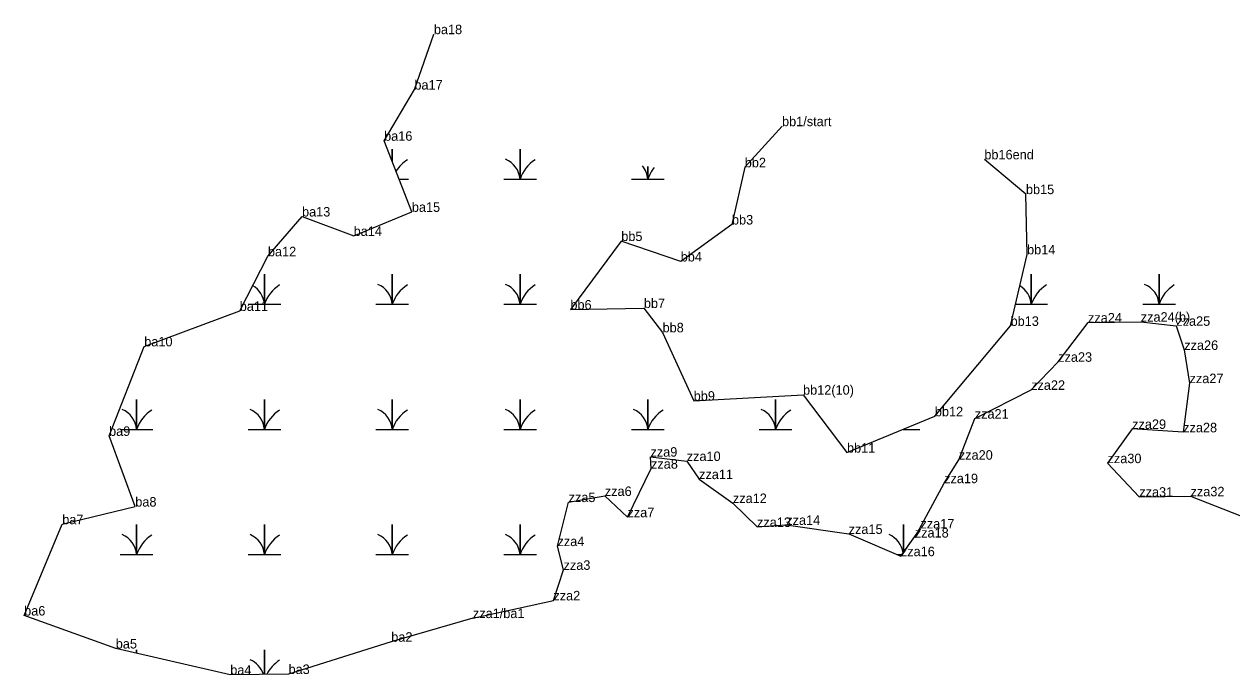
# Model space of a CAD drawing. Extents: x 2072529 to 2268796, y 436423 to 470397.
# Drawn here: x 2213658 to 2214293, y 439884 to 440226 of the extents above; entities that cross this region are included whole.
import ezdxf

# ---------------------------------------------------------------- set-up
doc = ezdxf.new("R2010")
doc.units = 0
for name, color, linetype in [('Exist Environmental Wetland Boundary', 7, 'Continuous'), ('Exist Environmental Wetland Boundary Cogo Comment', 7, 'Continuous'), ('Exist Environmental Wetland Boundary Cogo Point CELL', 7, 'Continuous'), ('Exist Hydro Swamp or Marsh', 7, 'Continuous')]:
    doc.layers.add(name, color=color, linetype=linetype)

msp = doc.modelspace()

# ---------------------------------------------------------------- linework, layer by layer
at = {"layer": 'Exist Environmental Wetland Boundary'}
for points in [[(2213894.1, 439913.4), (2213851.14, 439900.95), (2213797.09, 439883.99), (2213766.42, 439883.63), (2213706.18, 439897.4), (2213657.97, 439914.74), (2213678.01, 439962.72), (2213716.45, 439972.01), (2213702.65, 440009.19), (2213721.17, 440056.25), (2213771.42, 440074.88), (2213786.23, 440103.63), (2213804.19, 440124.55), (2213831.36, 440114.33), (2213861.98, 440126.98), (2213847.38, 440164.37), (2213863.31, 440191.26), (2213873.56, 440220.41)], [(2214056.77, 440172.04), (2214037.16, 440150.41), (2214030.42, 440120.33), (2214003.45, 440100.9), (2213972.17, 440111.65), (2213945.4, 440075.64), (2213984.06, 440076.43), (2213993.9, 440063.64), (2214010.28, 440027.7), (2214067.83, 440030.85), (2214090.95, 440000.39), (2214137.18, 440019.49), (2214177.03, 440067.04), (2214185.71, 440104.65), (2214185.11, 440136.31), (2214163.22, 440154.59)], [(2213894.1, 439913.4), (2213936.45, 439922.69), (2213941.81, 439938.76), (2213938.62, 439951.24), (2213944.48, 439974.39), (2213963.52, 439977.61), (2213975.45, 439966.41), (2213987.84, 439991.97), (2213987.55, 439998.25), (2214006.62, 439995.98), (2214013.13, 439986.47), (2214030.91, 439973.87), (2214043.61, 439961.3), (2214059, 439962.4), (2214091.84, 439957.65), (2214119.31, 439945.94), (2214129.61, 439960.52), (2214126.64, 439955.75), (2214142.07, 439984.32), (2214149.81, 439996.66), (2214158.18, 440018.26), (2214187.85, 440033.4), (2214202.08, 440048.15), (2214217.77, 440068.8), (2214245.53, 440069.22), (2214264.23, 440067.08), (2214268.41, 440054.4), (2214271.21, 440036.93), (2214267.85, 440011.07), (2214241.01, 440012.85), (2214228.05, 439994.85)], [(2214228.05, 439994.85), (2214244.74, 439977.2), (2214271.73, 439977.42), (2214297.68, 439967.29)]]:
    msp.add_lwpolyline(points, dxfattribs=at)
at = {"layer": 'Exist Environmental Wetland Boundary Cogo Point CELL'}
for p, q in [((2213873.56, 440220.41), (2213873.56, 440220.41)), ((2213863.31, 440191.26), (2213863.31, 440191.26)), ((2214056.77, 440172.04), (2214056.77, 440172.04)), ((2213847.38, 440164.37), (2213847.38, 440164.37)), ((2214163.22, 440154.59), (2214163.22, 440154.59)), ((2214037.16, 440150.41), (2214037.16, 440150.41)), ((2214185.11, 440136.31), (2214185.11, 440136.31)), ((2213861.98, 440126.98), (2213861.98, 440126.98)), ((2213804.19, 440124.55), (2213804.19, 440124.55)), ((2214030.42, 440120.33), (2214030.42, 440120.33)), ((2213831.36, 440114.33), (2213831.36, 440114.33)), ((2213972.17, 440111.65), (2213972.17, 440111.65)), ((2213786.23, 440103.63), (2213786.23, 440103.63)), ((2214003.45, 440100.9), (2214003.45, 440100.9)), ((2214185.71, 440104.65), (2214185.71, 440104.65)), ((2213771.42, 440074.88), (2213771.42, 440074.88)), ((2213945.4, 440075.64), (2213945.4, 440075.64)), ((2213984.06, 440076.43), (2213984.06, 440076.43)), ((2214217.77, 440068.8), (2214217.77, 440068.8)), ((2214245.53, 440069.22), (2214245.53, 440069.22)), ((2213993.9, 440063.64), (2213993.9, 440063.64)), ((2214177.03, 440067.04), (2214177.03, 440067.04)), ((2214264.23, 440067.08), (2214264.23, 440067.08)), ((2213721.17, 440056.25), (2213721.17, 440056.25)), ((2214268.41, 440054.4), (2214268.41, 440054.4)), ((2214202.08, 440048.15), (2214202.08, 440048.15)), ((2214271.21, 440036.93), (2214271.21, 440036.93)), ((2214067.83, 440030.85), (2214067.83, 440030.85)), ((2214187.85, 440033.4), (2214187.85, 440033.4)), ((2214010.28, 440027.7), (2214010.28, 440027.7)), ((2214137.18, 440019.49), (2214137.18, 440019.49)), ((2214158.18, 440018.26), (2214158.18, 440018.26)), ((2214241.01, 440012.85), (2214241.01, 440012.85)), ((2214267.85, 440011.07), (2214267.85, 440011.07)), ((2213702.65, 440009.19), (2213702.65, 440009.19)), ((2214090.95, 440000.39), (2214090.95, 440000.39)), ((2213987.55, 439998.25), (2213987.55, 439998.25)), ((2213987.84, 439991.97), (2213987.84, 439991.97)), ((2214006.62, 439995.98), (2214006.62, 439995.98)), ((2214149.81, 439996.66), (2214149.81, 439996.66)), ((2214228.05, 439994.85), (2214228.05, 439994.85)), ((2214013.13, 439986.47), (2214013.13, 439986.47)), ((2214142.07, 439984.32), (2214142.07, 439984.32)), ((2213944.48, 439974.39), (2213944.48, 439974.39)), ((2213963.52, 439977.61), (2213963.52, 439977.61)), ((2214030.91, 439973.87), (2214030.91, 439973.87)), ((2214244.74, 439977.2), (2214244.74, 439977.2)), ((2214271.73, 439977.42), (2214271.73, 439977.42)), ((2213716.45, 439972.01), (2213716.45, 439972.01)), ((2213678.01, 439962.72), (2213678.01, 439962.72)), ((2213975.45, 439966.41), (2213975.45, 439966.41)), ((2214043.61, 439961.3), (2214043.61, 439961.3)), ((2214059, 439962.4), (2214059, 439962.4)), ((2214129.61, 439960.52), (2214129.61, 439960.52)), ((2214091.84, 439957.65), (2214091.84, 439957.65)), ((2214126.64, 439955.75), (2214126.64, 439955.75)), ((2213938.62, 439951.24), (2213938.62, 439951.24)), ((2214119.31, 439945.94), (2214119.31, 439945.94)), ((2213941.81, 439938.76), (2213941.81, 439938.76)), ((2213936.45, 439922.69), (2213936.45, 439922.69)), ((2213657.97, 439914.74), (2213657.97, 439914.74)), ((2213894.1, 439913.4), (2213894.1, 439913.4)), ((2213706.18, 439897.4), (2213706.18, 439897.4)), ((2213851.14, 439900.95), (2213851.14, 439900.95)), ((2213797.09, 439883.99), (2213797.09, 439883.99)), ((2213766.42, 439883.63), (2213766.42, 439883.63))]:
    msp.add_line(p, q, dxfattribs=at)
at = {"layer": 'Exist Hydro Swamp or Marsh'}
for points in [[(2213851.65, 440153.45), (2213851.65, 440159.97), (2213851.65, 440153.45)], [(2213910.3, 440144.19), (2213918.9, 440144.19), (2213918.9, 440159.97), (2213918.9, 440144.19), (2213927.5, 440144.19)], [(2213977.55, 440144.19), (2213986.15, 440144.19), (2213986.15, 440150.78)], [(2213986.15, 440150.78), (2213986.15, 440144.19), (2213994.75, 440144.19)], [(2213855.26, 440144.19), (2213860.25, 440144.19)], [(2213775.8, 440078.39), (2213784.4, 440078.39), (2213784.4, 440094.17), (2213784.4, 440078.39), (2213793, 440078.39)], [(2213843.05, 440078.39), (2213851.65, 440078.39), (2213851.65, 440094.17), (2213851.65, 440078.39), (2213860.25, 440078.39)], [(2213910.3, 440078.39), (2213918.9, 440078.39), (2213918.9, 440094.17), (2213918.9, 440078.39), (2213927.5, 440078.39)], [(2214179.65, 440078.39), (2214187.9, 440078.39), (2214187.9, 440094.17), (2214187.9, 440078.39), (2214196.5, 440078.39)], [(2214246.55, 440078.39), (2214255.15, 440078.39), (2214255.15, 440094.17), (2214255.15, 440078.39), (2214263.75, 440078.39)], [(2213708.55, 440012.59), (2213717.15, 440012.59), (2213717.15, 440028.37), (2213717.15, 440012.59), (2213725.75, 440012.59)], [(2213775.8, 440012.59), (2213784.4, 440012.59), (2213784.4, 440028.37), (2213784.4, 440012.59), (2213793, 440012.59)], [(2213843.05, 440012.59), (2213851.65, 440012.59), (2213851.65, 440028.37), (2213851.65, 440012.59), (2213860.25, 440012.59)], [(2213910.3, 440012.59), (2213918.9, 440012.59), (2213918.9, 440028.37), (2213918.9, 440012.59), (2213927.5, 440012.59)], [(2213977.55, 440012.59), (2213986.15, 440012.59), (2213986.15, 440028.37), (2213986.15, 440012.59), (2213994.75, 440012.59)], [(2214044.8, 440012.59), (2214053.4, 440012.59), (2214053.4, 440028.37), (2214053.4, 440012.59), (2214062, 440012.59)], [(2214120.46, 440012.59), (2214120.65, 440012.59), (2214120.65, 440012.66)], [(2214120.65, 440012.66), (2214120.65, 440012.59), (2214129.25, 440012.59)], [(2213708.55, 439946.79), (2213717.15, 439946.79), (2213717.15, 439962.57), (2213717.15, 439946.79), (2213725.75, 439946.79)], [(2213775.8, 439946.79), (2213784.4, 439946.79), (2213784.4, 439962.57), (2213784.4, 439946.79), (2213793, 439946.79)], [(2213843.05, 439946.79), (2213851.65, 439946.79), (2213851.65, 439962.57), (2213851.65, 439946.79), (2213860.25, 439946.79)], [(2213910.3, 439946.79), (2213918.9, 439946.79), (2213918.9, 439962.57), (2213918.9, 439946.79), (2213927.5, 439946.79)], [(2214053.4, 439962), (2214053.4, 439962.57), (2214053.4, 439962)], [(2214120.65, 439947.83), (2214120.65, 439962.57), (2214120.65, 439947.83)], [(2214117.33, 439946.79), (2214119.91, 439946.79)], [(2213717.15, 439894.89), (2213717.15, 439896.77), (2213717.15, 439894.89)], [(2213784.4, 439883.84), (2213784.4, 439896.77), (2213784.4, 439883.84)]]:
    msp.add_lwpolyline(points, dxfattribs=at)
for centre, radius, start, end in [((2213869.89, 440138.12), 19.22, 122.12745, 147.77628), ((2213906.63, 440143.3), 12.3, 4.14034, 67.53497), ((2213937.14, 440138.12), 19.22, 122.12745, 161.62219), ((2213973.88, 440143.3), 12.3, 4.14034, 40.15296), ((2214004.39, 440138.12), 19.22, 140.87182, 161.62219), ((2213772.13, 440077.5), 12.3, 4.14034, 60.12707), ((2213802.64, 440072.32), 19.22, 122.12745, 161.62219), ((2213839.38, 440077.5), 12.3, 4.14034, 67.53497), ((2213869.89, 440072.32), 19.22, 122.12745, 161.62219), ((2213906.63, 440077.5), 12.3, 4.14034, 67.53497), ((2213937.14, 440072.32), 19.22, 122.12745, 161.62219), ((2214175.63, 440077.5), 12.3, 4.14034, 59.41712), ((2214206.14, 440072.32), 19.22, 122.12745, 161.62219), ((2214242.88, 440077.5), 12.3, 4.14034, 67.53497), ((2214273.39, 440072.32), 19.22, 122.12745, 161.62219), ((2213704.88, 440011.7), 12.3, 4.14034, 67.53497), ((2213735.39, 440006.52), 19.22, 122.12745, 161.62219), ((2213772.13, 440011.7), 12.3, 4.14034, 67.53497), ((2213802.64, 440006.52), 19.22, 122.12745, 161.62219), ((2213839.38, 440011.7), 12.3, 4.14034, 67.53497), ((2213869.89, 440006.52), 19.22, 122.12745, 161.62219), ((2213906.63, 440011.7), 12.3, 4.14034, 67.53497), ((2213937.14, 440006.52), 19.22, 122.12745, 161.62219), ((2213973.88, 440011.7), 12.3, 4.14034, 67.53497), ((2214004.39, 440006.52), 19.22, 122.12745, 161.62219), ((2214041.13, 440011.7), 12.3, 4.14034, 67.53497), ((2214071.64, 440006.52), 19.22, 122.12745, 161.62219), ((2214108.38, 440011.7), 12.3, 4.14034, 4.49574), ((2214138.89, 440006.52), 19.22, 161.336, 161.62219), ((2213704.88, 439945.9), 12.3, 4.14034, 67.53497), ((2213735.39, 439940.72), 19.22, 122.12745, 161.62219), ((2213772.13, 439945.9), 12.3, 4.14034, 67.53497), ((2213802.64, 439940.72), 19.22, 122.12745, 161.62219), ((2213839.38, 439945.9), 12.3, 4.14034, 67.53497), ((2213869.89, 439940.72), 19.22, 122.12745, 161.62219), ((2213906.63, 439945.9), 12.3, 4.14034, 67.53497), ((2213937.14, 439940.72), 19.22, 122.12745, 161.62219), ((2214108.38, 439945.9), 12.3, 8.38723, 67.53497), ((2214138.89, 439940.72), 19.22, 136.07066, 153.47718), ((2213772.13, 439880.1), 12.3, 17.68404, 67.53497), ((2213802.64, 439874.92), 19.22, 122.12745, 152.32091)]:
    msp.add_arc(centre, radius, start, end, dxfattribs=at)

# ---------------------------------------------------------------- texts
at = {"layer": 'Exist Environmental Wetland Boundary Cogo Comment'}
for s, p in [('ba18', (2213873.56, 440220.41)), ('ba17', (2213863.31, 440191.26)), ('bb1/start', (2214056.77, 440172.04)), ('ba16', (2213847.38, 440164.37)), ('bb16end', (2214163.22, 440154.59)), ('bb2', (2214037.16, 440150.41)), ('bb15', (2214185.11, 440136.31)), ('ba15', (2213861.98, 440126.98)), ('ba13', (2213804.19, 440124.55)), ('bb3', (2214030.42, 440120.33)), ('ba14', (2213831.36, 440114.33)), ('bb5', (2213972.17, 440111.65)), ('ba12', (2213786.23, 440103.63)), ('bb14', (2214185.71, 440104.65)), ('bb4', (2214003.45, 440100.9)), ('bb7', (2213984.06, 440076.43)), ('ba11', (2213771.42, 440074.88)), ('bb6', (2213945.4, 440075.64)), ('bb8', (2213993.9, 440063.64)), ('bb13', (2214177.03, 440067.04)), ('zza24', (2214217.77, 440068.8)), ('zza24(b)', (2214245.53, 440069.22)), ('zza25', (2214264.23, 440067.08)), ('ba10', (2213721.17, 440056.25)), ('zza26', (2214268.41, 440054.4)), ('zza23', (2214202.08, 440048.15)), ('zza22', (2214187.85, 440033.4)), ('zza27', (2214271.21, 440036.93)), ('bb9', (2214010.28, 440027.7)), ('bb12(10)', (2214067.83, 440030.85)), ('bb12', (2214137.18, 440019.49)), ('zza21', (2214158.18, 440018.26)), ('zza29', (2214241.01, 440012.85)), ('ba9', (2213702.65, 440009.19)), ('zza28', (2214267.85, 440011.07)), ('bb11', (2214090.95, 440000.39)), ('zza9', (2213987.55, 439998.25)), ('zza10', (2214006.62, 439995.98)), ('zza20', (2214149.81, 439996.66)), ('zza30', (2214228.05, 439994.85)), ('zza8', (2213987.84, 439991.97)), ('zza11', (2214013.13, 439986.47)), ('zza19', (2214142.07, 439984.32)), ('zza5', (2213944.48, 439974.39)), ('zza6', (2213963.52, 439977.61)), ('zza31', (2214244.74, 439977.2)), ('zza32', (2214271.73, 439977.42)), ('ba8', (2213716.45, 439972.01)), ('zza12', (2214030.91, 439973.87)), ('ba7', (2213678.01, 439962.72)), ('zza7', (2213975.45, 439966.41)), ('zza14', (2214059, 439962.4)), ('zza13', (2214043.61, 439961.3)), ('zza15', (2214091.84, 439957.65)), ('zza18', (2214126.64, 439955.75)), ('zza17', (2214129.61, 439960.52)), ('zza4', (2213938.62, 439951.24)), ('zza16', (2214119.31, 439945.94)), ('zza3', (2213941.81, 439938.76)), ('zza2', (2213936.45, 439922.69)), ('ba6', (2213657.97, 439914.74)), ('zza1/ba1', (2213894.1, 439913.4)), ('ba2', (2213851.14, 439900.95)), ('ba5', (2213706.18, 439897.4)), ('ba4', (2213766.42, 439883.63)), ('ba3', (2213797.09, 439883.99))]:
    msp.add_text(s, height=5, dxfattribs=at).set_placement(p)

doc.saveas('drawing.dxf')
